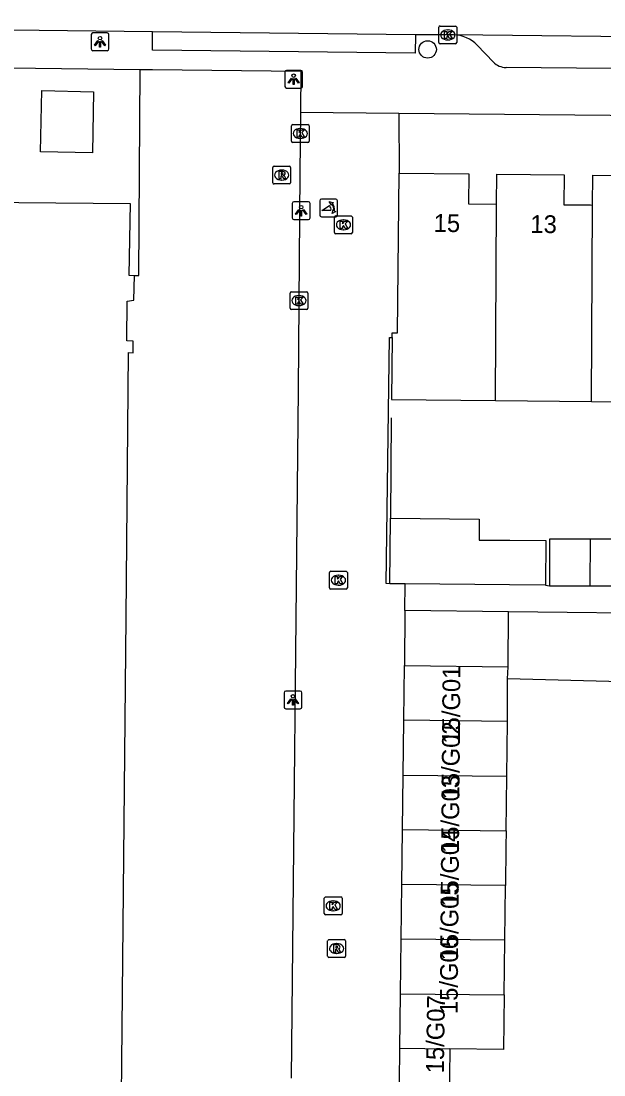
# Model space of a CAD drawing. Extents: x 159265 to 160143, y 383413 to 384319.
# Drawn here: x 159435.2 to 159468, y 383573.4 to 383632.7 of the extents above; entities that cross this region are included whole.
import ezdxf

# ---------------------------------------------------------------- set-up
doc = ezdxf.new("R2010")
doc.units = 0
for name, color, linetype in [('IMGEO_Boom', 7, 'Continuous'), ('IMGEO_Groenvoorziening', 7, 'Continuous'), ('IMGEO_Kolk', 7, 'Continuous'), ('IMGEO_Lichtpunt', 7, 'Continuous'), ('IMGEO_Muur', 7, 'Continuous'), ('IMGEO_Pand', 7, 'Continuous'), ('IMGEO_Pand_nummerreeks', 7, 'Continuous'), ('IMGEO_Poller', 7, 'Continuous'), ('IMGEO_Rijbaan_lokaal_open', 7, 'Continuous'), ('IMGEO_Rioolput', 7, 'Continuous'), ('IMGEO_Voetpad_open', 7, 'Continuous')]:
    doc.layers.add(name, color=color, linetype=linetype)

msp = doc.modelspace()

# ---------------------------------------------------------------- linework, layer by layer
at = {"layer": 'IMGEO_Boom'}
msp.add_circle((159458.078, 383631.068), 0.489, dxfattribs=at)
at = {"layer": 'IMGEO_Groenvoorziening'}
msp.add_lwpolyline([(159441.586, 383618.355), (159441.83, 383618.352), (159441.905, 383629.943)], dxfattribs=at)
at = {"layer": 'IMGEO_Kolk'}
for p, q in [((159458.711, 383631.462), (159458.711, 383632.314)), ((159458.786, 383632.388), (159459.638, 383632.388)), ((159459.199, 383632.168), (159459.224, 383632.168)), ((159459.712, 383632.314), (159459.712, 383631.462)), ((159459.638, 383631.388), (159458.786, 383631.388)), ((159459.222, 383631.608), (159459.197, 383631.608)), ((159450.413, 383625.914), (159450.413, 383626.766)), ((159450.488, 383626.84), (159451.34, 383626.84)), ((159450.901, 383626.62), (159450.926, 383626.62)), ((159451.414, 383626.766), (159451.414, 383625.914)), ((159450.924, 383626.06), (159450.899, 383626.06)), ((159451.34, 383625.84), (159450.488, 383625.84)), ((159452.843, 383620.776), (159452.843, 383621.628)), ((159452.918, 383621.702), (159453.77, 383621.702)), ((159453.331, 383621.482), (159453.356, 383621.482)), ((159453.844, 383621.628), (159453.844, 383620.776)), ((159453.77, 383620.702), (159452.918, 383620.702)), ((159453.354, 383620.922), (159453.329, 383620.922)), ((159450.34, 383616.514), (159450.34, 383617.366)), ((159450.415, 383617.44), (159451.267, 383617.44)), ((159450.828, 383617.22), (159450.853, 383617.22)), ((159451.341, 383617.366), (159451.341, 383616.514)), ((159451.267, 383616.44), (159450.415, 383616.44)), ((159450.851, 383616.66), (159450.826, 383616.66)), ((159452.561, 383600.786), (159452.561, 383601.638)), ((159452.636, 383601.712), (159453.488, 383601.712)), ((159453.562, 383601.638), (159453.562, 383600.786)), ((159453.049, 383601.492), (159453.074, 383601.492)), ((159453.488, 383600.712), (159452.636, 383600.712)), ((159453.072, 383600.932), (159453.047, 383600.932)), ((159452.265, 383582.466), (159452.265, 383583.318)), ((159452.34, 383583.392), (159453.192, 383583.392)), ((159453.266, 383583.318), (159453.266, 383582.466)), ((159452.776, 383582.612), (159452.751, 383582.612)), ((159452.753, 383583.172), (159452.778, 383583.172)), ((159453.192, 383582.392), (159452.34, 383582.392))]:
    msp.add_line(p, q, dxfattribs=at)
for points in [[(159458.711, 383631.462), (159458.711, 383632.314)], [(159458.786, 383632.388), (159459.638, 383632.388)], [(159459.032, 383632.088), (159459.155, 383632.088), (159459.155, 383631.937), (159459.285, 383632.088), (159459.449, 383632.088), (159459.303, 383631.937), (159459.456, 383631.688), (159459.304, 383631.688), (159459.219, 383631.852), (159459.155, 383631.785), (159459.155, 383631.688), (159459.032, 383631.688), (159459.032, 383632.088)], [(159459.712, 383632.314), (159459.712, 383631.462)], [(159459.638, 383631.388), (159458.786, 383631.388)], [(159450.413, 383625.914), (159450.413, 383626.766)], [(159450.488, 383626.84), (159451.34, 383626.84)], [(159450.734, 383626.54), (159450.857, 383626.54), (159450.857, 383626.389), (159450.987, 383626.54), (159451.151, 383626.54), (159451.005, 383626.389), (159451.158, 383626.14), (159451.006, 383626.14), (159450.921, 383626.304), (159450.857, 383626.237), (159450.857, 383626.14), (159450.734, 383626.14), (159450.734, 383626.54)], [(159451.414, 383626.766), (159451.414, 383625.914)], [(159451.34, 383625.84), (159450.488, 383625.84)], [(159452.843, 383620.776), (159452.843, 383621.628)], [(159452.918, 383621.702), (159453.77, 383621.702)], [(159453.164, 383621.402), (159453.287, 383621.402), (159453.287, 383621.251), (159453.417, 383621.402), (159453.581, 383621.402), (159453.435, 383621.251), (159453.588, 383621.002), (159453.436, 383621.002), (159453.351, 383621.166), (159453.287, 383621.099), (159453.287, 383621.002), (159453.164, 383621.002), (159453.164, 383621.402)], [(159453.844, 383621.628), (159453.844, 383620.776)], [(159453.77, 383620.702), (159452.918, 383620.702)], [(159450.34, 383616.514), (159450.34, 383617.366)], [(159450.415, 383617.44), (159451.267, 383617.44)], [(159450.661, 383617.14), (159450.784, 383617.14), (159450.784, 383616.989), (159450.914, 383617.14), (159451.078, 383617.14), (159450.932, 383616.989), (159451.085, 383616.74), (159450.933, 383616.74), (159450.848, 383616.904), (159450.784, 383616.837), (159450.784, 383616.74), (159450.661, 383616.74), (159450.661, 383617.14)], [(159451.341, 383617.366), (159451.341, 383616.514)], [(159451.267, 383616.44), (159450.415, 383616.44)], [(159452.561, 383600.786), (159452.561, 383601.638)], [(159452.636, 383601.712), (159453.488, 383601.712)], [(159453.562, 383601.638), (159453.562, 383600.786)], [(159452.882, 383601.412), (159453.005, 383601.412), (159453.005, 383601.261), (159453.135, 383601.412), (159453.299, 383601.412), (159453.153, 383601.261), (159453.306, 383601.012), (159453.154, 383601.012), (159453.069, 383601.176), (159453.005, 383601.109), (159453.005, 383601.012), (159452.882, 383601.012), (159452.882, 383601.412)], [(159453.488, 383600.712), (159452.636, 383600.712)], [(159452.265, 383582.466), (159452.265, 383583.318)], [(159452.34, 383583.392), (159453.192, 383583.392)], [(159453.266, 383583.318), (159453.266, 383582.466)], [(159452.586, 383583.092), (159452.709, 383583.092), (159452.709, 383582.941), (159452.839, 383583.092), (159453.003, 383583.092), (159452.857, 383582.941), (159453.01, 383582.692), (159452.858, 383582.692), (159452.773, 383582.856), (159452.709, 383582.789), (159452.709, 383582.692), (159452.586, 383582.692), (159452.586, 383583.092)], [(159453.192, 383582.392), (159452.34, 383582.392)]]:
    msp.add_lwpolyline(points, dxfattribs=at)
for centre, start, end in [((159458.788, 383632.312), 91.55205, 178.44795), ((159458.788, 383632.312), 91.55205, 178.44795), ((159459.636, 383632.312), 1.55205, 88.44795), ((159459.636, 383632.312), 1.55205, 88.44795), ((159458.788, 383631.464), 181.55205, 268.44795), ((159458.788, 383631.464), 181.55205, 268.44795), ((159459.636, 383631.464), 271.55205, 358.44795), ((159459.636, 383631.464), 271.55205, 358.44795), ((159450.49, 383626.764), 91.55205, 178.44795), ((159450.49, 383626.764), 91.55205, 178.44795), ((159451.338, 383626.764), 1.55205, 88.44795), ((159451.338, 383626.764), 1.55205, 88.44795), ((159450.49, 383625.916), 181.55205, 268.44795), ((159450.49, 383625.916), 181.55205, 268.44795), ((159451.338, 383625.916), 271.55205, 358.44795), ((159451.338, 383625.916), 271.55205, 358.44795), ((159452.92, 383621.626), 91.55205, 178.44795), ((159452.92, 383621.626), 91.55205, 178.44795), ((159453.768, 383621.626), 1.55205, 88.44795), ((159453.768, 383621.626), 1.55205, 88.44795), ((159452.92, 383620.778), 181.55205, 268.44795), ((159452.92, 383620.778), 181.55205, 268.44795), ((159453.768, 383620.778), 271.55205, 358.44795), ((159453.768, 383620.778), 271.55205, 358.44795), ((159450.417, 383617.364), 91.55205, 178.44795), ((159450.417, 383617.364), 91.55205, 178.44795), ((159451.265, 383617.364), 1.55205, 88.44795), ((159451.265, 383617.364), 1.55205, 88.44795), ((159450.417, 383616.516), 181.55205, 268.44795), ((159450.417, 383616.516), 181.55205, 268.44795), ((159451.265, 383616.516), 271.55205, 358.44795), ((159451.265, 383616.516), 271.55205, 358.44795), ((159452.638, 383601.636), 91.55205, 178.44795), ((159452.638, 383601.636), 91.55205, 178.44795), ((159453.486, 383601.636), 1.55205, 88.44795), ((159453.486, 383601.636), 1.55205, 88.44795), ((159452.638, 383600.788), 181.55205, 268.44795), ((159452.638, 383600.788), 181.55205, 268.44795), ((159453.486, 383600.788), 271.55205, 358.44795), ((159453.486, 383600.788), 271.55205, 358.44795), ((159452.342, 383583.316), 91.55205, 178.44795), ((159452.342, 383583.316), 91.55205, 178.44795), ((159453.19, 383583.316), 1.55205, 88.44795), ((159453.19, 383583.316), 1.55205, 88.44795), ((159452.342, 383582.468), 181.55205, 268.44795), ((159452.342, 383582.468), 181.55205, 268.44795), ((159453.19, 383582.468), 271.55205, 358.44795), ((159453.19, 383582.468), 271.55205, 358.44795)]:
    msp.add_arc(centre, 0.0765, start, end, dxfattribs=at)
for centre, major_axis, ratio, start_param, end_param in [((159459.198, 383631.888), (-0.387, 0.002), 0.722429, 4.712389, 7.853982), ((159459.223, 383631.888), (-0.39, 0.002), 0.717154, 1.570796, 4.712389), ((159450.9, 383626.34), (-0.387, 0.002), 0.722429, 4.712389, 7.853982), ((159450.925, 383626.34), (-0.39, 0.002), 0.717154, 1.570796, 4.712389), ((159453.33, 383621.202), (-0.387, 0.002), 0.722429, 4.712389, 7.853982), ((159453.355, 383621.202), (-0.39, 0.002), 0.717154, 1.570796, 4.712389), ((159450.827, 383616.94), (-0.387, 0.002), 0.722429, 4.712389, 7.853982), ((159450.852, 383616.94), (-0.39, 0.002), 0.717154, 1.570796, 4.712389), ((159453.048, 383601.212), (-0.387, 0.002), 0.722429, 4.712389, 7.853982), ((159453.073, 383601.212), (-0.39, 0.002), 0.717154, 1.570796, 4.712389), ((159452.752, 383582.892), (-0.387, 0.002), 0.722429, 4.712389, 7.853982), ((159452.777, 383582.892), (-0.39, 0.002), 0.717154, 1.570796, 4.712389)]:
    msp.add_ellipse(centre, major_axis=major_axis, ratio=ratio, start_param=start_param, end_param=end_param, dxfattribs=at)
at = {"layer": 'IMGEO_Lichtpunt'}
for p, q in [((159439.158, 383631.902), (159439.158, 383631.095)), ((159439.158, 383631.902), (159439.158, 383631.095)), ((159440.06, 383631.997), (159439.252, 383631.997)), ((159440.06, 383631.997), (159439.252, 383631.997)), ((159440.154, 383631.095), (159440.154, 383631.902)), ((159440.154, 383631.095), (159440.154, 383631.902)), ((159439.252, 383631.001), (159440.06, 383631.001)), ((159439.252, 383631.001), (159440.06, 383631.001)), ((159450.048, 383629.797), (159450.048, 383628.99)), ((159450.048, 383629.797), (159450.048, 383628.99)), ((159450.95, 383629.892), (159450.142, 383629.892)), ((159450.95, 383629.892), (159450.142, 383629.892)), ((159451.044, 383628.99), (159451.044, 383629.797)), ((159451.044, 383628.99), (159451.044, 383629.797)), ((159450.142, 383628.896), (159450.95, 383628.896)), ((159450.142, 383628.896), (159450.95, 383628.896)), ((159450.468, 383622.402), (159450.468, 383621.595)), ((159450.468, 383622.402), (159450.468, 383621.595)), ((159451.37, 383622.497), (159450.562, 383622.497)), ((159451.37, 383622.497), (159450.562, 383622.497)), ((159451.464, 383621.595), (159451.464, 383622.402)), ((159451.464, 383621.595), (159451.464, 383622.402)), ((159450.562, 383621.501), (159451.37, 383621.501)), ((159450.562, 383621.501), (159451.37, 383621.501)), ((159450.009, 383594.881), (159450.009, 383594.074)), ((159450.009, 383594.881), (159450.009, 383594.074)), ((159450.911, 383594.976), (159450.103, 383594.976)), ((159450.911, 383594.976), (159450.103, 383594.976)), ((159451.005, 383594.074), (159451.005, 383594.881)), ((159451.005, 383594.074), (159451.005, 383594.881)), ((159450.103, 383593.98), (159450.911, 383593.98)), ((159450.103, 383593.98), (159450.911, 383593.98))]:
    msp.add_line(p, q, dxfattribs=at)
for points in [[(159439.532, 383631.566), (159439.571, 383631.538), (159439.383, 383631.276), (159439.345, 383631.303), (159439.532, 383631.566)], [(159439.634, 383631.518), (159439.681, 383631.518), (159439.681, 383631.196), (159439.634, 383631.196), (159439.634, 383631.518)], [(159439.744, 383631.538), (159439.782, 383631.565), (159439.969, 383631.303), (159439.93, 383631.275), (159439.744, 383631.538)], [(159450.422, 383629.461), (159450.461, 383629.433), (159450.273, 383629.171), (159450.235, 383629.198), (159450.422, 383629.461)], [(159450.634, 383629.433), (159450.672, 383629.46), (159450.859, 383629.198), (159450.82, 383629.17), (159450.634, 383629.433)], [(159450.524, 383629.413), (159450.571, 383629.413), (159450.571, 383629.091), (159450.524, 383629.091), (159450.524, 383629.413)], [(159450.842, 383622.066), (159450.881, 383622.038), (159450.693, 383621.776), (159450.655, 383621.803), (159450.842, 383622.066)], [(159450.944, 383622.018), (159450.991, 383622.018), (159450.991, 383621.696), (159450.944, 383621.696), (159450.944, 383622.018)], [(159451.054, 383622.038), (159451.092, 383622.065), (159451.279, 383621.803), (159451.24, 383621.775), (159451.054, 383622.038)], [(159450.383, 383594.545), (159450.422, 383594.517), (159450.234, 383594.255), (159450.196, 383594.282), (159450.383, 383594.545)], [(159450.485, 383594.497), (159450.532, 383594.497), (159450.532, 383594.175), (159450.485, 383594.175), (159450.485, 383594.497)], [(159450.595, 383594.517), (159450.633, 383594.544), (159450.82, 383594.282), (159450.781, 383594.254), (159450.595, 383594.517)]]:
    msp.add_lwpolyline(points, dxfattribs=at)
for centre in [(159439.657, 383631.7), (159450.547, 383629.595), (159450.967, 383622.2), (159450.508, 383594.679)]:
    msp.add_circle(centre, 0.0994, dxfattribs=at)
for centre, start, end in [((159439.252, 383631.902), 90, 180), ((159439.252, 383631.902), 90, 180), ((159440.06, 383631.902), 0, 90), ((159440.06, 383631.902), 0, 90), ((159439.252, 383631.095), 180, 270), ((159439.252, 383631.095), 180, 270), ((159440.06, 383631.095), 270, 0), ((159440.06, 383631.095), 270, 360), ((159450.142, 383629.797), 90, 180), ((159450.142, 383629.797), 90, 180), ((159450.95, 383629.797), 0, 90), ((159450.95, 383629.797), 0, 90), ((159450.142, 383628.99), 180, 270), ((159450.142, 383628.99), 180, 270), ((159450.95, 383628.99), 270, 0), ((159450.95, 383628.99), 270, 360), ((159450.562, 383622.402), 90, 180), ((159450.562, 383622.402), 90, 180), ((159451.37, 383622.402), 0, 90), ((159451.37, 383622.402), 0, 90), ((159450.562, 383621.595), 180, 270), ((159450.562, 383621.595), 180, 270), ((159451.37, 383621.595), 270, 0), ((159451.37, 383621.595), 270, 360), ((159450.103, 383594.881), 90, 180), ((159450.103, 383594.881), 90, 180), ((159450.911, 383594.881), 0, 90), ((159450.911, 383594.881), 0, 90), ((159450.103, 383594.074), 180, 270), ((159450.103, 383594.074), 180, 270), ((159450.911, 383594.074), 270, 0), ((159450.911, 383594.074), 270, 360)]:
    msp.add_arc(centre, 0.0946, start, end, dxfattribs=at)
at = {"layer": 'IMGEO_Muur'}
msp.add_lwpolyline([(159456.028, 383610.354), (159455.984, 383604.694)], dxfattribs=at)
at = {"layer": 'IMGEO_Pand'}
for points in [[(159404.316, 383637.887), (159407.477, 383640.879), (159413.546, 383634.593), (159410.413, 383631.559), (159410.114, 383631.88), (159409.746, 383631.607), (159408.649, 383630.423), (159416.276, 383622.627), (159441.357, 383622.405), (159441.273, 383618.378), (159441.586, 383618.355)], [(159436.315, 383625.318), (159436.387, 383628.754), (159439.296, 383628.693), (159439.225, 383625.258), (159436.315, 383625.318)], [(159456.074, 383614.862), (159456.077, 383615.134), (159456.386, 383615.13), (159456.479, 383624.109)], [(159456.479, 383624.109), (159460.386, 383624.068), (159460.369, 383622.39), (159461.958, 383622.374)], [(159461.958, 383622.374), (159461.969, 383624.052), (159465.761, 383624.012), (159465.744, 383622.335), (159467.243, 383622.319), (159467.352, 383622.318)], [(159467.352, 383622.318), (159467.361, 383623.995), (159471.178, 383623.956), (159471.16, 383622.277), (159472.648, 383622.263), (159472.77, 383622.262)], [(159461.889, 383611.325), (159461.958, 383622.374)], [(159467.291, 383611.27), (159467.352, 383622.318)], [(159435.135, 383531.595), (159440.361, 383531.572), (159440.449, 383539.323), (159442.547, 383539.346), (159442.56, 383538.888), (159446.962, 383538.883), (159447.024, 383547.601), (159442.643, 383547.602), (159442.655, 383547.178), (159440.619, 383547.18), (159441.121, 383599.115), (159441.25, 383614.012), (159441.513, 383614.01), (159441.516, 383614.663), (159441.16, 383614.677), (159441.179, 383616.916), (159441.557, 383616.959), (159441.586, 383618.355)], [(159456.074, 383614.862), (159456.038, 383611.385), (159461.889, 383611.325)], [(159461.889, 383611.325), (159467.291, 383611.27)], [(159467.291, 383611.27), (159472.682, 383611.215)], [(159455.952, 383601.014), (159455.984, 383604.694), (159460.984, 383604.651), (159460.974, 383603.472), (159462.699, 383603.457), (159464.732, 383603.44), (159464.711, 383600.939)], [(159467.217, 383603.515), (159464.925, 383603.515), (159464.925, 383600.903)], [(159467.217, 383603.515), (159467.196, 383600.903)], [(159472.561, 383603.515), (159467.217, 383603.515)], [(159456.821, 383601.007), (159455.952, 383601.014)], [(159464.711, 383600.939), (159462.676, 383600.957), (159456.821, 383601.007)], [(159464.925, 383600.903), (159467.196, 383600.903)], [(159467.196, 383600.903), (159472.53, 383600.903)], [(159462.597, 383596.338), (159462.632, 383599.439)], [(159472.537, 383599.323), (159462.632, 383599.439)], [(159472.537, 383596.824), (159470.445, 383596.848), (159470.402, 383595.458), (159462.565, 383595.656)], [(159456.73, 383593.329), (159456.767, 383596.407)], [(159456.767, 383596.407), (159462.597, 383596.338)], [(159462.565, 383595.656), (159462.597, 383596.338)], [(159462.562, 383593.262), (159462.565, 383595.656)], [(159456.694, 383590.253), (159456.73, 383593.329)], [(159462.562, 383593.262), (159456.73, 383593.329)], [(159462.527, 383590.187), (159462.562, 383593.262)], [(159456.657, 383587.178), (159456.694, 383590.253)], [(159456.694, 383590.253), (159462.527, 383590.187)], [(159462.492, 383587.111), (159462.527, 383590.187)], [(159456.621, 383584.102), (159456.657, 383587.178)], [(159456.657, 383587.178), (159462.492, 383587.111)], [(159462.492, 383587.111), (159462.482, 383586.209), (159462.457, 383584.036)], [(159456.585, 383581.027), (159456.621, 383584.102)], [(159462.457, 383584.036), (159456.621, 383584.102)], [(159462.422, 383580.96), (159462.457, 383584.036)], [(159456.548, 383577.951), (159456.585, 383581.027)], [(159462.422, 383580.96), (159456.585, 383581.027)], [(159462.387, 383577.885), (159462.422, 383580.96)], [(159456.512, 383574.879), (159456.548, 383577.951)], [(159456.548, 383577.951), (159462.387, 383577.885)], [(159462.387, 383577.885), (159462.352, 383574.809), (159459.318, 383574.845)], [(159456.489, 383572.978), (159456.512, 383574.879)], [(159456.512, 383574.879), (159459.318, 383574.845)], [(159459.318, 383574.845), (159459.262, 383570.231)]]:
    msp.add_lwpolyline(points, dxfattribs=at)
at = {"layer": 'IMGEO_Poller'}
for p, q in [((159452.007, 383622.557), (159452.007, 383621.75)), ((159452.007, 383622.557), (159452.007, 383621.75)), ((159452.909, 383622.652), (159452.101, 383622.652)), ((159452.909, 383622.652), (159452.101, 383622.652)), ((159453.003, 383621.75), (159453.003, 383622.557)), ((159453.003, 383621.75), (159453.003, 383622.557)), ((159452.101, 383621.655), (159452.909, 383621.655)), ((159452.101, 383621.655), (159452.909, 383621.655))]:
    msp.add_line(p, q, dxfattribs=at)
for points in [[(159452.686, 383622.381), (159452.674, 383622.308), (159452.549, 383622.513)], [(159452.549, 383622.513), (159452.78, 383622.447), (159452.709, 383622.415)], [(159452.642, 383622.008), (159452.129, 383622.008), (159452.559, 383622.283)], [(159452.702, 383621.836), (159452.768, 383622.067), (159452.798, 383621.999)], [(159452.834, 383621.972), (159452.906, 383621.961), (159452.702, 383621.836)]]:
    msp.add_lwpolyline(points, dxfattribs=at)
for centre, radius, start, end in [((159452.101, 383622.557), 0.0946, 90, 180), ((159452.101, 383622.557), 0.0946, 90, 180), ((159452.328, 383622.068), 0.476, 351.75274, 41.16905), ((159452.328, 383622.068), 0.516, 349.35686, 42.29123), ((159452.909, 383622.557), 0.0946, 0, 90), ((159452.909, 383622.557), 0.0946, 0, 90), ((159452.101, 383621.75), 0.0946, 180, 270), ((159452.101, 383621.75), 0.0946, 180, 270), ((159452.314, 383622.058), 0.332, 351.32473, 42.4854), ((159452.909, 383621.75), 0.0946, 270, 0), ((159452.909, 383621.75), 0.0946, 270, 0)]:
    msp.add_arc(centre, radius, start, end, dxfattribs=at)
at = {"layer": 'IMGEO_Rijbaan_lokaal_open'}
for points in [[(159442.612, 383632.061), (159434.637, 383632.152), (159434.597, 383632.152)], [(159457.393, 383631.891), (159442.612, 383632.061)], [(159459.529, 383631.893), (159457.393, 383631.891)], [(159513.452, 383631.245), (159500, 383631.458), (159494.341, 383631.514), (159472.78, 383631.736), (159459.529, 383631.893)], [(159450.925, 383627.54), (159450.895, 383624.117), (159450.803, 383611.932), (159450.41, 383573.194)], [(159450.925, 383627.54), (159456.462, 383627.487)], [(159456.462, 383627.487), (159456.479, 383624.109)], [(159455.952, 383601.014), (159455.751, 383601.018), (159455.929, 383614.864), (159456.074, 383614.862)], [(159456.803, 383599.507), (159456.821, 383601.007)], [(159456.803, 383599.507), (159456.767, 383596.407)]]:
    msp.add_lwpolyline(points, dxfattribs=at)
at = {"layer": 'IMGEO_Rioolput'}
for p, q in [((159449.373, 383623.574), (159449.373, 383624.426)), ((159449.448, 383624.5), (159450.3, 383624.5)), ((159449.861, 383624.28), (159449.886, 383624.28)), ((159450.374, 383624.426), (159450.374, 383623.574)), ((159450.3, 383623.5), (159449.448, 383623.5)), ((159449.884, 383623.72), (159449.859, 383623.72)), ((159452.455, 383580.066), (159452.455, 383580.918)), ((159452.53, 383580.992), (159453.382, 383580.992)), ((159453.456, 383580.918), (159453.456, 383580.066)), ((159452.943, 383580.772), (159452.968, 383580.772)), ((159453.382, 383579.992), (159452.53, 383579.992)), ((159452.966, 383580.212), (159452.941, 383580.212))]:
    msp.add_line(p, q, dxfattribs=at)
for points in [[(159449.373, 383623.574), (159449.373, 383624.426)], [(159449.448, 383624.5), (159450.3, 383624.5)], [(159449.962, 383624.198), (159449.71, 383624.2), (159449.71, 383623.8)], [(159449.888, 383624.119), (159449.834, 383624.119), (159449.834, 383624.038)], [(159450.374, 383624.426), (159450.374, 383623.574)], [(159450.3, 383623.5), (159449.448, 383623.5)], [(159449.71, 383623.8), (159449.834, 383623.8), (159449.834, 383623.962), (159449.845, 383623.962)], [(159449.834, 383624.038), (159449.886, 383624.038)], [(159449.892, 383623.933), (159449.963, 383623.8), (159450.103, 383623.8), (159450.038, 383623.926)], [(159452.455, 383580.066), (159452.455, 383580.918)], [(159452.53, 383580.992), (159453.382, 383580.992)], [(159453.456, 383580.918), (159453.456, 383580.066)], [(159453.044, 383580.69), (159452.792, 383580.692), (159452.792, 383580.292)], [(159452.792, 383580.292), (159452.916, 383580.292), (159452.916, 383580.454), (159452.927, 383580.454)], [(159452.97, 383580.611), (159452.916, 383580.611), (159452.916, 383580.53)], [(159452.916, 383580.53), (159452.968, 383580.53)], [(159452.974, 383580.425), (159453.045, 383580.292), (159453.185, 383580.292), (159453.12, 383580.418)], [(159453.382, 383579.992), (159452.53, 383579.992)]]:
    msp.add_lwpolyline(points, dxfattribs=at)
for centre, radius, start, end in [((159449.45, 383624.424), 0.0765, 91.55205, 178.44795), ((159449.45, 383624.424), 0.0765, 91.55205, 178.44795), ((159449.894, 383624.023), 0.0964, 77.00612, 93.18647), ((159449.908, 383624.08), 0.0378, 276.66336, 79.67722), ((159449.961, 383624.088), 0.109, 350.36119, 89.41601), ((159450.298, 383624.424), 0.0765, 1.55205, 88.44795), ((159450.298, 383624.424), 0.0765, 1.55205, 88.44795), ((159449.45, 383623.576), 0.0765, 181.55205, 268.44795), ((159449.45, 383623.576), 0.0765, 181.55205, 268.44795), ((159449.844, 383623.909), 0.0533, 26.02933, 88.69889), ((159449.87, 383624.227), 0.19, 274.7715, 282.96867), ((159449.959, 383624.088), 0.112, 277.58423, 350.98172), ((159449.943, 383623.873), 0.108, 29.51342, 73.79051), ((159450.298, 383623.576), 0.0765, 271.55205, 358.44795), ((159450.298, 383623.576), 0.0765, 271.55205, 358.44795), ((159452.532, 383580.916), 0.0765, 91.55205, 178.44795), ((159452.532, 383580.916), 0.0765, 91.55205, 178.44795), ((159453.38, 383580.916), 0.0765, 1.55205, 88.44795), ((159453.38, 383580.916), 0.0765, 1.55205, 88.44795), ((159452.926, 383580.401), 0.0533, 26.02933, 88.69889), ((159452.952, 383580.719), 0.19, 274.7715, 282.96867), ((159452.976, 383580.515), 0.0964, 77.00612, 93.18647), ((159452.99, 383580.572), 0.0378, 276.66336, 79.67722), ((159453.043, 383580.58), 0.109, 350.36119, 89.41601), ((159453.041, 383580.58), 0.112, 277.58423, 350.98172), ((159453.025, 383580.365), 0.108, 29.51342, 73.79051), ((159452.532, 383580.068), 0.0765, 181.55205, 268.44795), ((159452.532, 383580.068), 0.0765, 181.55205, 268.44795), ((159453.38, 383580.068), 0.0765, 271.55205, 358.44795), ((159453.38, 383580.068), 0.0765, 271.55205, 358.44795)]:
    msp.add_arc(centre, radius, start, end, dxfattribs=at)
for centre, major_axis, ratio, start_param, end_param in [((159449.86, 383624), (-0.387, 0.002), 0.722429, 4.712389, 7.853982), ((159449.885, 383624), (-0.39, 0.002), 0.717154, 1.570796, 4.712389), ((159452.942, 383580.492), (-0.387, 0.002), 0.722429, 4.712389, 7.853982), ((159452.967, 383580.492), (-0.39, 0.002), 0.717154, 1.570796, 4.712389)]:
    msp.add_ellipse(centre, major_axis=major_axis, ratio=ratio, start_param=start_param, end_param=end_param, dxfattribs=at)
at = {"layer": 'IMGEO_Voetpad_open'}
for points in [[(159457.393, 383631.891), (159457.381, 383630.851), (159442.6, 383631.021), (159442.612, 383632.061)], [(159461.772, 383630.357), (159460.87, 383631.305)], [(159434.543, 383630.026), (159441.905, 383629.943)], [(159502, 383629.67), (159500, 383629.689), (159462.49, 383630.053)], [(159441.905, 383629.943), (159442.6, 383629.935), (159450.945, 383629.841), (159450.925, 383627.54)], [(159456.462, 383627.487), (159500, 383627.068), (159500.77, 383627.06)], [(159464.711, 383600.939), (159464.925, 383600.903)], [(159462.632, 383599.439), (159456.803, 383599.507)]]:
    msp.add_lwpolyline(points, dxfattribs=at)
for centre, radius, start, end in [((159459.464, 383629.921), 1.973, 44.54687, 88.10027), ((159462.505, 383631.089), 1.036, 224.94541, 269.15915)]:
    msp.add_arc(centre, radius, start, end, dxfattribs=at)

# ---------------------------------------------------------------- texts
at = {"layer": 'IMGEO_Pand_nummerreeks'}
for s, rotation, p in [('15', 359.40412, (159458.413, 383620.809)), ('13', 359.39266, (159463.852, 383620.751)), ('15/G01', 89.52941, (159459.886, 383592.016)), ('15/G02', 89.52941, (159459.86, 383588.878)), ('15/G03', 89.52941, (159459.835, 383585.864)), ('15/G04', 89.52941, (159459.81, 383582.842)), ('15/G05', 89.52941, (159459.786, 383579.821)), ('15/G06', 89.52941, (159459.761, 383576.8)), ('15/G07', 89.12931, (159458.986, 383573.466))]:
    msp.add_text(s, height=1, rotation=rotation, dxfattribs=at).set_placement(p)

doc.saveas('drawing.dxf')
